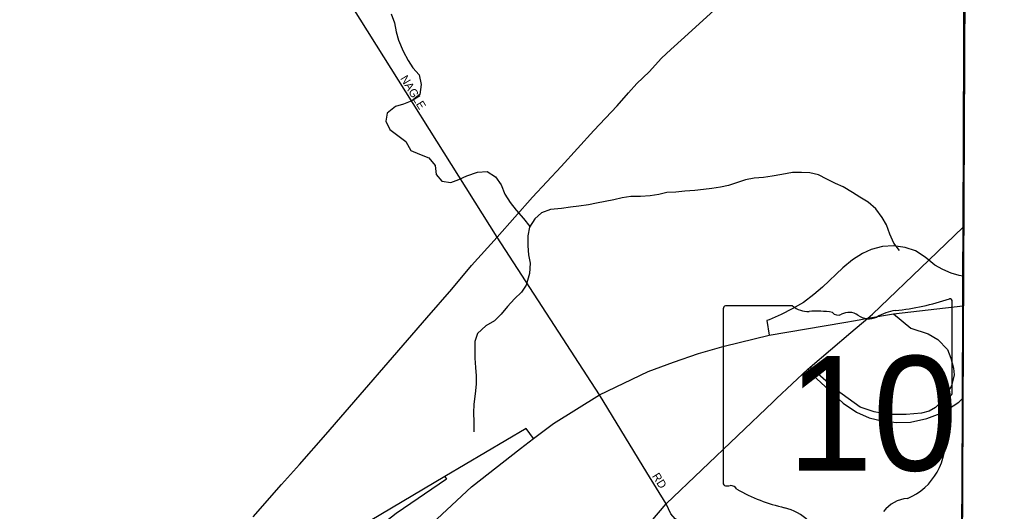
# Model space of a CAD drawing. Extents: x 1857828 to 2277390, y 930619 to 1324581.
# Drawn here: x 2108114 to 2114059, y 1233613 to 1236601 of the extents above; entities that cross this region are included whole.
import ezdxf

# ---------------------------------------------------------------- set-up
doc = ezdxf.new("R2010")
doc.units = 0
for name, color, linetype in [('GM_X_Adjacent_County', 7, 'Continuous'), ('GM_X_City_Street', 7, 'Continuous'), ('GM_X_City_Street_Text', 7, 'Continuous'), ('GM_X_Corporation', 7, 'Continuous'), ('GM_X_County', 7, 'Continuous'), ('GM_X_Interchange_Ramps', 7, 'Continuous'), ('GM_X_Interstate_Route', 7, 'Continuous'), ('GM_X_Minor_River', 7, 'Continuous'), ('GM_X_State_Location', 7, 'Continuous'), ('GM_X_State_Route', 7, 'Continuous'), ('GM_X_State_Shield', 7, 'Continuous')]:
    doc.layers.add(name, color=color, linetype=linetype)

msp = doc.modelspace()

# ---------------------------------------------------------------- linework, layer by layer
at = {"layer": 'GM_X_Adjacent_County'}
msp.add_lwpolyline([(2114711.1, 1221285.7), (2113746.9, 1221286.8), (2113809.5, 1227825.9), (2113820.5, 1229023.2), (2113829.3, 1229946.4), (2113843.3, 1233474.2), (2113846.2, 1234211.5), (2113846.5, 1234297.9), (2113848.7, 1234862), (2113849.5, 1235042.4), (2113850.6, 1235339.5), (2113861.7, 1238095.7), (2113878.9, 1241104.5), (2113902.2, 1245192.6), (2113906.2, 1245908.9), (2113929.8, 1250070.4), (2113930.6, 1250409.5), (2113939.3, 1254153.1), (2113939.6, 1254280.1), (2113953.5, 1260222.9), (2113955.8, 1261185.2), (2113962.6, 1263937.9), (2113963, 1264130)], dxfattribs=at)
at = {"layer": 'GM_X_City_Street'}
for points in [[(2112044.9, 1233658.6), (2111927.2, 1233849.3), (2111640.3, 1234320.2), (2111017, 1235279.2), (2110094.8, 1236747.9), (2109743, 1237308.3), (2109589.1, 1237553.3), (2109256.9, 1238082.4), (2108427.7, 1239392.4)], [(2109534.6, 1233580.3), (2109707.4, 1233775.9), (2109815.5, 1233898.2), (2109976.5, 1234079.5), (2110591, 1234788.4), (2110742.2, 1234963.5), (2110861.9, 1235106.1), (2111017, 1235279.2), (2111233.1, 1235521.8), (2111406.1, 1235709.4), (2111604.6, 1235927.5), (2111748.2, 1236076.5), (2111816.9, 1236155.9), (2111866, 1236212.9), (2111940.8, 1236284.4), (2112017.5, 1236366), (2112072.7, 1236419.1), (2112157.5, 1236494.9), (2112358.5, 1236678.9)], [(2113843.2, 1233474.2), (2112770.2, 1233513.2), (2112649.9, 1233519.2), (2112525.7, 1233523), (2112367.4, 1233526.2), (2112245.2, 1233532), (2112193, 1233535.1), (2112154.9, 1233542.5), (2112124.6, 1233554), (2112100.3, 1233567.6), (2112073.8, 1233597.2), (2112044.9, 1233658.6)]]:
    msp.add_lwpolyline(points, dxfattribs=at)
at = {"layer": 'GM_X_Corporation'}
msp.add_lwpolyline([(2113906.2, 1245908.9), (2113890.9, 1243217.2), (2113849.1, 1234218.1), (2113829.3, 1229946.4), (2113744.8, 1221267.2), (2112015.1, 1221289.3), (2108462.7, 1221311.6), (2108435.6, 1221318.7), (2108389.2, 1221316.1), (2108204.3, 1221319.4), (2095838.9, 1221294.6), (2094008.8, 1221306.3), (2090317.5, 1221329.8), (2090283.5, 1221329.8), (2090249.5, 1221329.8), (2087936.7, 1221317.6), (2086892.2, 1221272.8), (2087018.7, 1245699), (2100580.4, 1245842), (2107567, 1245842.9)], close=True, dxfattribs=at)
at = {"layer": 'GM_X_County'}
msp.add_lwpolyline([(2113963, 1264130), (2113962.6, 1263937.9), (2113955.8, 1261185.2), (2113953.5, 1260222.9), (2113939.6, 1254280.1), (2113939.3, 1254153.1), (2113930.6, 1250409.5), (2113929.8, 1250070.4), (2113906.2, 1245908.9), (2113902.2, 1245192.6), (2113878.9, 1241104.5), (2113861.7, 1238095.7), (2113850.6, 1235339.5), (2113849.5, 1235042.4), (2113848.7, 1234862), (2113846.5, 1234297.9), (2113846.2, 1234211.5), (2113843.3, 1233474.2), (2113829.3, 1229946.4), (2113820.5, 1229023.2), (2113809.5, 1227825.9), (2113746.9, 1221286.8), (2114711.1, 1221285.7)], dxfattribs=at)
at = {"layer": 'GM_X_Interchange_Ramps'}
for points in [[(2113641.4, 1235138.8), (2113619.2, 1235156.9), (2113560.4, 1235196.1), (2113499.2, 1235215.7), (2113428.2, 1235225.5), (2113359.6, 1235223), (2113291, 1235203.4), (2113239.6, 1235178.9), (2113178.4, 1235142.2), (2113119.6, 1235093.2), (2112994.7, 1234975.6), (2112943.3, 1234931.5), (2112879.6, 1234882.5), (2112811.1, 1234843.4), (2112745, 1234809), (2112671.5, 1234777.2), (2112657.8, 1234772.9), (2112670.4, 1234683.1)], [(2113849.4, 1235042.4), (2113827.3, 1235046.6), (2113777.7, 1235061.1), (2113727.6, 1235082.2), (2113678.4, 1235109.9), (2113641.4, 1235138.8)], [(2112906.8, 1234477), (2112958.7, 1234420.1), (2113122.1, 1234270.1), (2113202.9, 1234216.2), (2113278.8, 1234181.9), (2113357.2, 1234162.4), (2113447.7, 1234152.6), (2113531, 1234155), (2113629, 1234177.1), (2113726.9, 1234213.8), (2113824.9, 1234277.5), (2113846.5, 1234297.9)], [(2111239.1, 1234056), (2111194.2, 1234117.5), (2110699.9, 1233824.6), (2109737.6, 1233254.5), (2108982.8, 1232799.2), (2108727.7, 1232645.3), (2107626.4, 1231970.1), (2107434, 1231857), (2107237.2, 1231759.4), (2107045.7, 1231678.1), (2106834.3, 1231609.4), (2106659.1, 1231567.8), (2106476.7, 1231538.9), (2106315.9, 1231520.9), (2106037.7, 1231511.8), (2106037.7, 1231439.8)], [(2110699.9, 1233824.6), (2110709.3, 1233808.8), (2110404.4, 1233600.5), (2110178.1, 1233424.7), (2109963.3, 1233234.6), (2109762.3, 1233033.1), (2109594.8, 1232826.9), (2109442.1, 1232627.1), (2109384.9, 1232539.5), (2109274.1, 1232369.9), (2109069.8, 1232007.4), (2108980.1, 1231871.9), (2108895.8, 1231759.9), (2108929.9, 1231727.3)]]:
    msp.add_lwpolyline(points, dxfattribs=at)
at = {"layer": 'GM_X_Interstate_Route'}
for points in [[(2113427.6, 1234813.1), (2113848.7, 1234862)], [(2113124.7, 1234761.3), (2113196.4, 1234773.7), (2113270.4, 1234786.3), (2113427.6, 1234813.1)], [(2111160.2, 1233994.5), (2111239.1, 1234056), (2111359.7, 1234147.6), (2111640.3, 1234320.2), (2111934.7, 1234462.9), (2112089, 1234519.7), (2112241.1, 1234572.5), (2112397, 1234616), (2112670.4, 1234683.1), (2113124.7, 1234761.3)], [(2110552.8, 1233474.3), (2110561, 1233483.5), (2110862.6, 1233762.7), (2111160.2, 1233994.5)]]:
    msp.add_lwpolyline(points, dxfattribs=at)
at = {"layer": 'GM_X_Minor_River'}
for points in [[(2110373.8, 1236636.4), (2110394.4, 1236582.3), (2110402.9, 1236526.1), (2110417.4, 1236476.1), (2110446.1, 1236410), (2110476.7, 1236352), (2110505.2, 1236308.1), (2110543.7, 1236266.2), (2110556.3, 1236206.1), (2110546.8, 1236145.7), (2110498.9, 1236107.1), (2110448.9, 1236086.6), (2110398.8, 1236072), (2110349, 1236033.4), (2110341.4, 1235983.1), (2110365.9, 1235933.1), (2110414.4, 1235897.4), (2110462.9, 1235859.6), (2110493.5, 1235805.7), (2110545.9, 1235784), (2110602.3, 1235760.4), (2110640.9, 1235714.6), (2110647.4, 1235660.4), (2110681.9, 1235618.5), (2110736.2, 1235611), (2110784.2, 1235629.5), (2110834.2, 1235652), (2110898.2, 1235674.7), (2110956.4, 1235677.3), (2111006.9, 1235645.6), (2111041.4, 1235597.7), (2111064, 1235539.6), (2111096.6, 1235489.7), (2111133.1, 1235443.8), (2111177.7, 1235391.9), (2111216.3, 1235344.1)], [(2113464.1, 1235197.7), (2113429.6, 1235243.6), (2113405, 1235297.7), (2113384.5, 1235353.7), (2113358, 1235397.7), (2113319.4, 1235451.6), (2113272.8, 1235491.4), (2113222.4, 1235523.1), (2113178, 1235550.8), (2113121.5, 1235584.4), (2113075.1, 1235606.1), (2113022.7, 1235631.7), (2112972.2, 1235657.4), (2112917.9, 1235669), (2112867.7, 1235672.5), (2112813.5, 1235672), (2112747.4, 1235659.4), (2112689.3, 1235648.8), (2112637.1, 1235642.3), (2112580.9, 1235637.8), (2112526.8, 1235627.2), (2112472.8, 1235608.7), (2112424.7, 1235592.1), (2112374.6, 1235583.7), (2112322.5, 1235575.1), (2112272.4, 1235568.7), (2112220.2, 1235562.2), (2112158, 1235557.6), (2112103.9, 1235553.1), (2112049.7, 1235550.6), (2111999.6, 1235538.1), (2111947.5, 1235529.5), (2111889.3, 1235527), (2111831.1, 1235526.5), (2111776.9, 1235517.9), (2111726.8, 1235505.4), (2111674.7, 1235494.9), (2111622.6, 1235486.4), (2111572.5, 1235475.9), (2111514.4, 1235467.3), (2111464.2, 1235460.9), (2111408.1, 1235452.3), (2111341.9, 1235447.7), (2111287.9, 1235427.1), (2111246, 1235390.6), (2111214.3, 1235340), (2111204.8, 1235287.7), (2111203.3, 1235227.4), (2111207.8, 1235171.2), (2111218.3, 1235121.1), (2111214.8, 1235058.8), (2111193.3, 1234988.2), (2111165.6, 1234945.8), (2111123.8, 1234905.2), (2111080, 1234858.6), (2111042.3, 1234812.1), (2111000.5, 1234771.5), (2110948.6, 1234740.9), (2110898.8, 1234694.2), (2110881.1, 1234645.8), (2110881.6, 1234593.6), (2110882, 1234543.4), (2110886.5, 1234487.2), (2110889, 1234436.9), (2110889.4, 1234386.7), (2110883.9, 1234326.4), (2110876.4, 1234264.1), (2110872.9, 1234211.8), (2110875.4, 1234157.5), (2110875.9, 1234097.3)]]:
    msp.add_lwpolyline(points, dxfattribs=at)
at = {"layer": 'GM_X_State_Route'}
for points in [[(2113167.6, 1234699.2), (2113270.4, 1234786.3), (2113300.3, 1234811.6), (2113641.4, 1235138.8), (2113850.6, 1235339.5)], [(2113427.6, 1234813.1), (2113533.4, 1234726.4), (2113639, 1234690.8), (2113696.2, 1234658), (2113754.7, 1234596.9), (2113776.3, 1234543.2), (2113791.2, 1234483.4), (2113795.4, 1234442.7), (2113780.2, 1234376.8), (2113748, 1234323.1), (2113720.4, 1234282.7), (2113696.2, 1234258.5), (2113682.6, 1234245.1), (2113644.1, 1234222.9), (2113597.2, 1234209.1), (2113503.8, 1234201), (2113394.4, 1234201), (2113310.5, 1234218.8), (2113225, 1234247), (2113079, 1234351.1), (2112920.9, 1234490.2)], [(2112920.9, 1234490.2), (2113167.6, 1234699.2)], [(2112716.4, 1234299), (2112906.8, 1234477), (2112920.9, 1234490.2)], [(2110911.7, 1232351.2), (2111414, 1232918.9), (2112044.9, 1233658.6), (2112694.7, 1234278.7), (2112716.4, 1234299)]]:
    msp.add_lwpolyline(points, dxfattribs=at)
at = {"layer": 'GM_X_State_Shield'}
for p, q in [((2112392.4, 1234843.1), (2112392.4, 1233786.5)), ((2112813.8, 1234861.3), (2112406.1, 1234861.3)), ((2113784.6, 1234334.8), (2113784.6, 1234887.5)), ((2113784.5, 1234334.9), (2113784.6, 1234334.8))]:
    msp.add_line(p, q, dxfattribs=at)
for centre, radius, start, end in [((2113288.7, 1236301.9), 1476.4, 275.84447, 288.90645), ((2113769.2, 1234889.8), 15.5, 351.86209, 97.738), ((2112408.4, 1234845.4), 16.1, 98.1301, 188.1301), ((2112910.9, 1234984), 156.4, 231.61951, 271.11188), ((2113477, 1234538.6), 297, 97.34618, 120.76885), ((2112962.8, 1234268.1), 561.6, 80.48669, 94.98827), ((2113090.3, 1234850.9), 45.1, 219.79206, 297.10237), ((2113156.6, 1234728.7), 93.8, 54.46668, 119.14113), ((2113277.7, 1234896.2), 112.9, 233.85621, 294.82819), ((2113781, 1234294.2), 24, 107.94398, 210.33697), ((2113768.1, 1234332.6), 16.6, 289.60381, 7.73413), ((2113628.4, 1234224.3), 144, 340.03296, 23.64957), ((2113840.1, 1234103.4), 104.8, 136.8065, 186.92959), ((2113371.4, 1234033.1), 369.3, 292.30889, 8.98584), ((2112408.5, 1233784.2), 16.3, 171.95839, 258.30661), ((2112411, 1233892.3), 124.2, 267.33899, 280.60386), ((2112436.4, 1233725.5), 44.8, 29.74838, 93.27175), ((2113001.7, 1234674.9), 1066.1, 240.41292, 257.1985), ((2113527.1, 1233489.8), 202.2, 94.40312, 142.57675), ((2112683.8, 1233311.8), 333.6, 47.18416, 75.83597)]:
    msp.add_arc(centre, radius, start, end, dxfattribs=at)

# ---------------------------------------------------------------- texts
at = {"layer": 'GM_X_City_Street_Text'}
for s, rotation, p in [('NAGLE', 301.47791, (2110426.7, 1236243.2)), ('RD', 301.99066, (2111957.8, 1233827.7))]:
    msp.add_text(s, height=50, rotation=rotation, dxfattribs=at).set_placement(p)
at = {"layer": 'GM_X_State_Location'}
for s in ['s', 'r']:
    msp.add_text(s, height=1, dxfattribs=at).set_placement((2113072.8, 1234244.6))
msp.add_text('10', height=1, rotation=0.00001, dxfattribs=at).set_placement((2112821, 1234171.8))
at = {"layer": 'GM_X_State_Shield'}
msp.add_text('10', height=696.1, dxfattribs=at).set_placement((2112782.8, 1233861))

doc.saveas('drawing.dxf')
